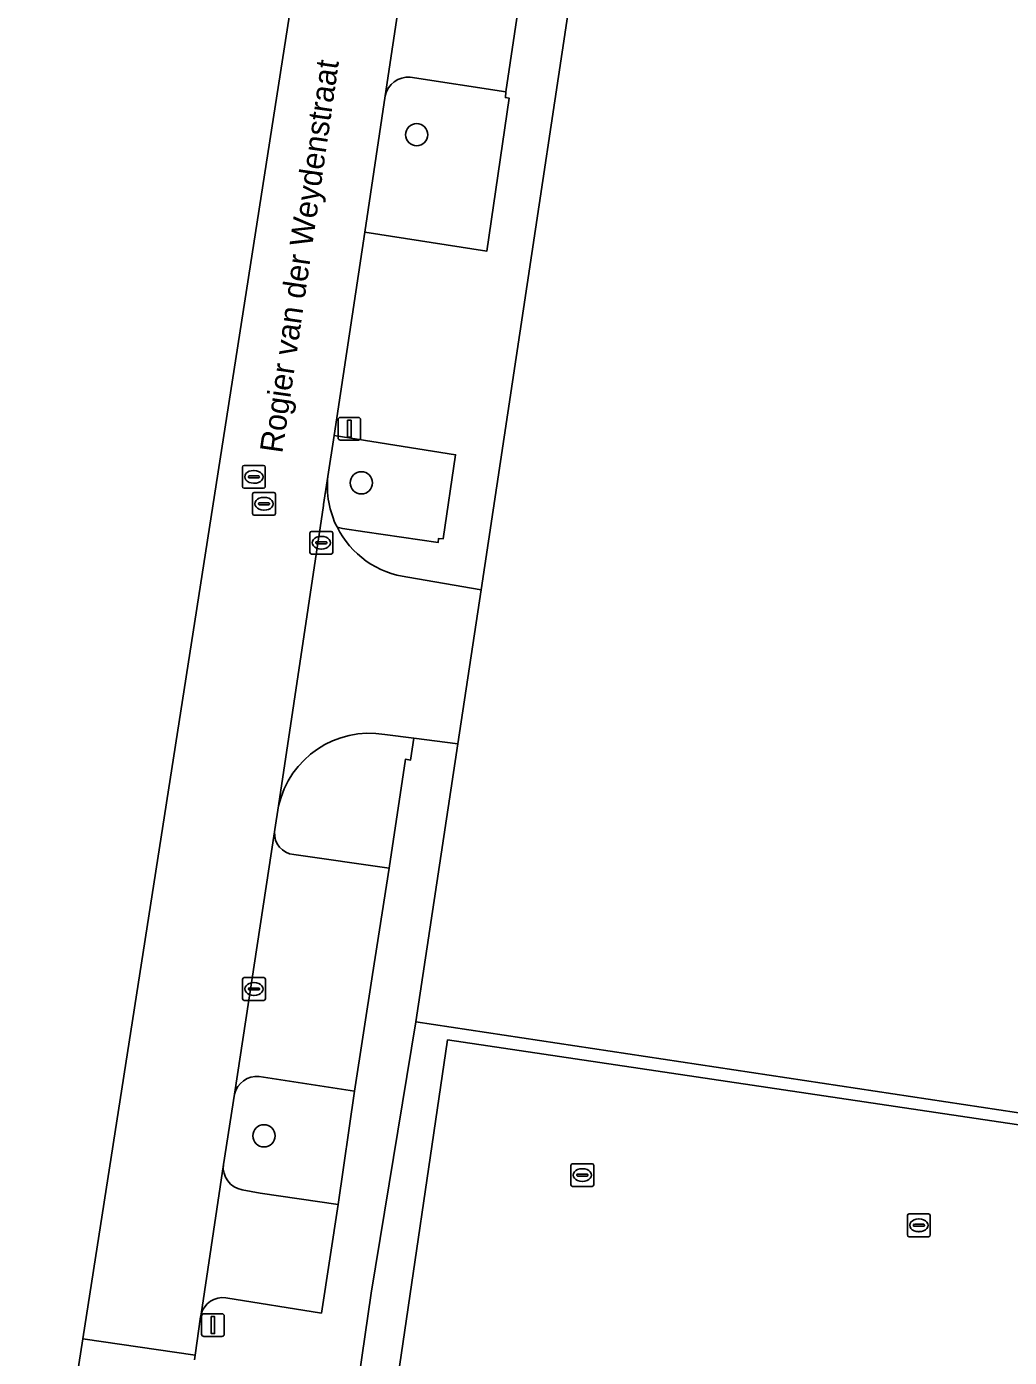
# Model space of a CAD drawing. Extents: x 163683 to 164494, y 382709 to 383872.
# Drawn here: x 163686.7 to 163729.8, y 382814.9 to 382873.3 of the extents above; entities that cross this region are included whole.
import ezdxf

# ---------------------------------------------------------------- set-up
doc = ezdxf.new("R2010")
doc.units = 0
for name, color, linetype in [('IMGEO_Boom', 7, 'Continuous'), ('IMGEO_Erf', 7, 'Continuous'), ('IMGEO_Groenvoorziening', 7, 'Continuous'), ('IMGEO_Kolk', 7, 'Continuous'), ('IMGEO_Lichtmast', 7, 'Continuous'), ('IMGEO_Openbare_ruimte_label', 7, 'Continuous'), ('IMGEO_Parkeervlak_open', 7, 'Continuous'), ('IMGEO_Rijbaan_lokaal_gesloten', 7, 'Continuous'), ('IMGEO_Rijbaan_lokaal_open', 7, 'Continuous'), ('IMGEO_Rioolput', 7, 'Continuous'), ('IMGEO_Voetpad_open', 7, 'Continuous')]:
    doc.layers.add(name, color=color, linetype=linetype)

msp = doc.modelspace()

# ---------------------------------------------------------------- linework, layer by layer
at = {"layer": 'IMGEO_Boom'}
for centre in [(163703.773, 382868.542), (163701.346, 382853.263), (163697.07, 382824.608)]:
    msp.add_circle(centre, 0.489, dxfattribs=at)
at = {"layer": 'IMGEO_Erf'}
msp.add_lwpolyline([(163712.374, 382886.937), (163706.598, 382848.571), (163705.579, 382841.805), (163703.742, 382829.606), (163734.753, 382824.935)], dxfattribs=at)
at = {"layer": 'IMGEO_Groenvoorziening'}
for points in [[(163707.68, 382870.425), (163703.491, 382871.064)], [(163702.39, 382870.253), (163701.491, 382864.265), (163706.85, 382863.427), (163707.833, 382870.138), (163707.665, 382870.168), (163707.68, 382870.425)], [(163705.482, 382854.498), (163700.156, 382855.347), (163699.877, 382853.549)], [(163700.516, 382851.267), (163701.495, 382851.112), (163704.709, 382850.643), (163704.723, 382850.814), (163704.941, 382850.807), (163705.482, 382854.498)], [(163703.281, 382841.133), (163703.502, 382841.099), (163703.642, 382842.058), (163702.372, 382842.224)], [(163698.377, 382836.953), (163702.563, 382836.352), (163703.281, 382841.133)], [(163697.715, 382839.083), (163697.549, 382838.053), (163697.535, 382837.95)], [(163727.391, 382809.337), (163702.804, 382812.996), (163705.132, 382828.814), (163733.236, 382824.631), (163729.55, 382799.728), (163730.997, 382799.514), (163734.753, 382824.935), (163703.742, 382829.606), (163701.781, 382817.696), (163700.277, 382807.422), (163700.254, 382807.265), (163702.994, 382806.868), (163703.015, 382807.016), (163703.316, 382809.084), (163707.181, 382808.493), (163706.879, 382806.288), (163709.991, 382805.834), (163710.01, 382805.962), (163710.73, 382810.769), (163727.279, 382808.309)], [(163701.05, 382826.568), (163696.865, 382827.209)], [(163696.12, 382822.244), (163696.904, 382822.092), (163700.321, 382821.59), (163701.05, 382826.568)], [(163695.784, 382826.43), (163695.293, 382823.347)]]:
    msp.add_lwpolyline(points, dxfattribs=at)
for centre, radius, start, end in [((163703.398, 382870.037), 1.031, 84.8299, 167.92105), ((163703.887, 382853.123), 4.033, 173.93816, 206.4628), ((163700.606, 382852.146), 0.884, 248.12861, 264.1376), ((163701.704, 382838.192), 4.087, 80.58616, 167.4107), ((163698.464, 382837.88), 0.931, 175.70488, 264.65955), ((163696.756, 382826.221), 0.994, 83.68296, 167.87228), ((163696.272, 382823.22), 0.988, 172.60334, 261.11984)]:
    msp.add_arc(centre, radius, start, end, dxfattribs=at)
at = {"layer": 'IMGEO_Kolk'}
for p, q in [((163699.162, 382851.135), (163700.014, 382851.135)), ((163699.087, 382850.209), (163699.087, 382851.061)), ((163699.346, 382850.629), (163699.346, 382850.641)), ((163699.784, 382850.592), (163699.386, 382850.592)), ((163699.389, 382850.678), (163699.787, 382850.678)), ((163699.575, 382850.915), (163699.6, 382850.915)), ((163699.83, 382850.641), (163699.83, 382850.629)), ((163700.088, 382851.061), (163700.088, 382850.209)), ((163700.014, 382850.135), (163699.162, 382850.135)), ((163699.598, 382850.355), (163699.573, 382850.355)), ((163696.132, 382830.626), (163696.132, 382831.478)), ((163696.207, 382831.552), (163697.059, 382831.552)), ((163696.62, 382831.332), (163696.645, 382831.332)), ((163697.133, 382831.478), (163697.133, 382830.626)), ((163696.391, 382831.046), (163696.391, 382831.058)), ((163696.829, 382831.009), (163696.431, 382831.009)), ((163696.434, 382831.095), (163696.832, 382831.095)), ((163696.643, 382830.772), (163696.618, 382830.772)), ((163696.875, 382831.058), (163696.875, 382831.046)), ((163697.059, 382830.552), (163696.207, 382830.552)), ((163710.542, 382822.459), (163710.542, 382823.311)), ((163710.617, 382823.385), (163711.469, 382823.385)), ((163711.03, 382823.165), (163711.055, 382823.165)), ((163711.543, 382823.311), (163711.543, 382822.459)), ((163710.801, 382822.879), (163710.801, 382822.891)), ((163711.239, 382822.842), (163710.841, 382822.842)), ((163710.844, 382822.928), (163711.242, 382822.928)), ((163711.053, 382822.605), (163711.028, 382822.605)), ((163711.285, 382822.891), (163711.285, 382822.879)), ((163711.469, 382822.385), (163710.617, 382822.385)), ((163725.31, 382820.256), (163725.31, 382821.108)), ((163725.385, 382821.182), (163726.237, 382821.182)), ((163725.612, 382820.725), (163726.01, 382820.725)), ((163725.798, 382820.962), (163725.823, 382820.962)), ((163726.311, 382821.108), (163726.311, 382820.256)), ((163726.237, 382820.182), (163725.385, 382820.182)), ((163725.569, 382820.676), (163725.569, 382820.688)), ((163726.007, 382820.639), (163725.609, 382820.639)), ((163725.821, 382820.402), (163725.796, 382820.402)), ((163726.053, 382820.688), (163726.053, 382820.676))]:
    msp.add_line(p, q, dxfattribs=at)
for points in [[(163699.162, 382851.135), (163700.014, 382851.135)], [(163699.087, 382850.209), (163699.087, 382851.061)], [(163700.088, 382851.061), (163700.088, 382850.209)], [(163700.014, 382850.135), (163699.162, 382850.135)], [(163696.132, 382830.626), (163696.132, 382831.478)], [(163696.207, 382831.552), (163697.059, 382831.552)], [(163697.133, 382831.478), (163697.133, 382830.626)], [(163697.059, 382830.552), (163696.207, 382830.552)], [(163710.542, 382822.459), (163710.542, 382823.311)], [(163710.617, 382823.385), (163711.469, 382823.385)], [(163711.543, 382823.311), (163711.543, 382822.459)], [(163711.469, 382822.385), (163710.617, 382822.385)], [(163725.31, 382820.256), (163725.31, 382821.108)], [(163725.385, 382821.182), (163726.237, 382821.182)], [(163726.311, 382821.108), (163726.311, 382820.256)], [(163726.237, 382820.182), (163725.385, 382820.182)]]:
    msp.add_lwpolyline(points, dxfattribs=at)
for centre, radius, start, end in [((163699.164, 382851.059), 0.0765, 91.55205, 178.44795), ((163699.164, 382851.059), 0.0765, 91.55205, 178.44795), ((163700.012, 382851.059), 0.0765, 1.55205, 88.44795), ((163700.012, 382851.059), 0.0765, 1.55205, 88.44795), ((163699.386, 382850.638), 0.0403, 85.87752, 175.75265), ((163699.383, 382850.628), 0.0366, 178.93798, 274.71019), ((163699.787, 382850.635), 0.043, 264.86636, 352.45326), ((163699.791, 382850.64), 0.0386, 1.73085, 96.63898), ((163699.164, 382850.211), 0.0765, 181.55205, 268.44795), ((163699.164, 382850.211), 0.0765, 181.55205, 268.44795), ((163700.012, 382850.211), 0.0765, 271.55205, 358.44795), ((163700.012, 382850.211), 0.0765, 271.55205, 358.44795), ((163696.209, 382831.476), 0.0765, 91.55205, 178.44795), ((163696.209, 382831.476), 0.0765, 91.55205, 178.44795), ((163697.057, 382831.476), 0.0765, 1.55205, 88.44795), ((163697.057, 382831.476), 0.0765, 1.55205, 88.44795), ((163696.431, 382831.055), 0.0403, 85.87752, 175.75265), ((163696.428, 382831.045), 0.0366, 178.93798, 274.71019), ((163696.832, 382831.052), 0.043, 264.86636, 352.45326), ((163696.836, 382831.057), 0.0386, 1.73085, 96.63898), ((163696.209, 382830.628), 0.0765, 181.55205, 268.44795), ((163696.209, 382830.628), 0.0765, 181.55205, 268.44795), ((163697.057, 382830.628), 0.0765, 271.55205, 358.44795), ((163697.057, 382830.628), 0.0765, 271.55205, 358.44795), ((163710.619, 382823.309), 0.0765, 91.55205, 178.44795), ((163710.619, 382823.309), 0.0765, 91.55205, 178.44795), ((163711.467, 382823.309), 0.0765, 1.55205, 88.44795), ((163711.467, 382823.309), 0.0765, 1.55205, 88.44795), ((163710.619, 382822.461), 0.0765, 181.55205, 268.44795), ((163710.619, 382822.461), 0.0765, 181.55205, 268.44795), ((163710.841, 382822.888), 0.0403, 85.87752, 175.75265), ((163710.838, 382822.878), 0.0366, 178.93798, 274.71019), ((163711.242, 382822.885), 0.043, 264.86636, 352.45326), ((163711.246, 382822.89), 0.0386, 1.73085, 96.63898), ((163711.467, 382822.461), 0.0765, 271.55205, 358.44795), ((163711.467, 382822.461), 0.0765, 271.55205, 358.44795), ((163725.387, 382821.106), 0.0765, 91.55205, 178.44795), ((163725.387, 382821.106), 0.0765, 91.55205, 178.44795), ((163725.609, 382820.685), 0.0403, 85.87752, 175.75265), ((163726.014, 382820.687), 0.0386, 1.73085, 96.63898), ((163726.235, 382821.106), 0.0765, 1.55205, 88.44795), ((163726.235, 382821.106), 0.0765, 1.55205, 88.44795), ((163725.387, 382820.258), 0.0765, 181.55205, 268.44795), ((163725.387, 382820.258), 0.0765, 181.55205, 268.44795), ((163725.606, 382820.675), 0.0366, 178.93798, 274.71019), ((163726.01, 382820.682), 0.043, 264.86636, 352.45326), ((163726.235, 382820.258), 0.0765, 271.55205, 358.44795), ((163726.235, 382820.258), 0.0765, 271.55205, 358.44795)]:
    msp.add_arc(centre, radius, start, end, dxfattribs=at)
for centre, major_axis, ratio, start_param, end_param in [((163699.574, 382850.635), (-0.387, 0.002), 0.722429, 4.712389, 7.853982), ((163699.599, 382850.635), (-0.39, 0.002), 0.717154, 1.570796, 4.712389), ((163696.619, 382831.052), (-0.387, 0.002), 0.722429, 4.712389, 7.853982), ((163696.644, 382831.052), (-0.39, 0.002), 0.717154, 1.570796, 4.712389), ((163711.029, 382822.885), (-0.387, 0.002), 0.722429, 4.712389, 7.853982), ((163711.054, 382822.885), (-0.39, 0.002), 0.717154, 1.570796, 4.712389), ((163725.797, 382820.682), (-0.387, 0.002), 0.722429, 4.712389, 7.853982), ((163725.822, 382820.682), (-0.39, 0.002), 0.717154, 1.570796, 4.712389)]:
    msp.add_ellipse(centre, major_axis=major_axis, ratio=ratio, start_param=start_param, end_param=end_param, dxfattribs=at)
at = {"layer": 'IMGEO_Lichtmast'}
for p, q in [((163700.322, 382855.237), (163700.322, 382856.037)), ((163700.322, 382856.037), (163700.322, 382855.237)), ((163700.422, 382856.137), (163701.212, 382856.137)), ((163701.212, 382856.137), (163700.422, 382856.137)), ((163701.312, 382856.037), (163701.312, 382855.237)), ((163701.312, 382855.237), (163701.312, 382856.037)), ((163701.212, 382855.137), (163700.422, 382855.137)), ((163700.422, 382855.137), (163701.212, 382855.137)), ((163694.335, 382815.901), (163694.335, 382816.701)), ((163694.335, 382816.701), (163694.335, 382815.901)), ((163694.435, 382816.801), (163695.225, 382816.801)), ((163695.225, 382816.801), (163694.435, 382816.801)), ((163695.325, 382816.701), (163695.325, 382815.901)), ((163695.325, 382815.901), (163695.325, 382816.701)), ((163695.225, 382815.801), (163694.435, 382815.801)), ((163694.435, 382815.801), (163695.225, 382815.801))]:
    msp.add_line(p, q, dxfattribs=at)
for points in [[(163700.742, 382856.012), (163700.892, 382856.012), (163700.892, 382855.262), (163700.742, 382855.262), (163700.742, 382856.012)], [(163694.755, 382816.676), (163694.905, 382816.676), (163694.905, 382815.926), (163694.755, 382815.926), (163694.755, 382816.676)]]:
    msp.add_lwpolyline(points, dxfattribs=at)
for centre, start, end in [((163700.422, 382856.037), 90, 180), ((163700.422, 382856.037), 90, 180), ((163701.212, 382856.037), 0, 90), ((163701.212, 382856.037), 360, 90), ((163700.422, 382855.237), 180, 270), ((163700.422, 382855.237), 180, 270), ((163701.212, 382855.237), 270, 0), ((163701.212, 382855.237), 270, 0), ((163694.435, 382816.701), 90, 180), ((163694.435, 382816.701), 90, 180), ((163695.225, 382816.701), 0, 90), ((163695.225, 382816.701), 360, 90), ((163694.435, 382815.901), 180, 270), ((163694.435, 382815.901), 180, 270), ((163695.225, 382815.901), 270, 0), ((163695.225, 382815.901), 270, 0)]:
    msp.add_arc(centre, 0.1, start, end, dxfattribs=at)
at = {"layer": 'IMGEO_Parkeervlak_open'}
for points in [[(163704.165, 382882.039), (163702.39, 382870.253)], [(163703.491, 382871.064), (163707.68, 382870.425), (163709.168, 382880.325)], [(163697.535, 382837.95), (163695.784, 382826.43)], [(163702.563, 382836.352), (163698.377, 382836.953)], [(163696.865, 382827.209), (163701.05, 382826.568), (163701.831, 382831.683), (163702.563, 382836.352)], [(163727.636, 382808.415), (163726.935, 382803.432), (163726.477, 382800.182), (163729.55, 382799.728), (163733.236, 382824.631), (163705.132, 382828.814), (163702.804, 382812.996), (163727.391, 382809.337)], [(163695.293, 382823.347), (163694.312, 382816.78)], [(163700.321, 382821.59), (163696.904, 382822.092), (163696.12, 382822.244)], [(163695.4, 382817.505), (163699.595, 382816.829), (163700.321, 382821.59)]]:
    msp.add_lwpolyline(points, dxfattribs=at)
for centre, radius, start, end in [((163703.398, 382870.037), 1.031, 84.8299, 167.92105), ((163698.464, 382837.88), 0.931, 175.70488, 264.65955), ((163696.756, 382826.221), 0.994, 83.68296, 167.87228), ((163696.272, 382823.22), 0.988, 172.60334, 261.11984), ((163695.274, 382816.515), 0.998, 82.76152, 164.5943)]:
    msp.add_arc(centre, radius, start, end, dxfattribs=at)
at = {"layer": 'IMGEO_Rijbaan_lokaal_gesloten'}
for points in [[(163709.595, 382946.913), (163689.122, 382815.698)], [(163689.122, 382815.698), (163694.046, 382814.989), (163694.288, 382816.665), (163694.312, 382816.78), (163695.293, 382823.347), (163695.784, 382826.43), (163697.535, 382837.95), (163697.549, 382838.053), (163697.715, 382839.083), (163699.681, 382852.275), (163699.685, 382852.314), (163699.877, 382853.549), (163700.156, 382855.347), (163701.491, 382864.265), (163702.39, 382870.253), (163704.165, 382882.039), (163704.174, 382882.091), (163704.554, 382884.569), (163707.474, 382903.6), (163707.663, 382904.833)]]:
    msp.add_lwpolyline(points, dxfattribs=at)
at = {"layer": 'IMGEO_Rijbaan_lokaal_open'}
for points in [[(163699.877, 382853.549), (163699.685, 382852.314), (163699.681, 382852.275), (163697.715, 382839.083)], [(163706.598, 382848.571), (163703.39, 382849.124)], [(163702.372, 382842.224), (163703.642, 382842.058), (163705.579, 382841.805), (163706.598, 382848.571)], [(163694.016, 382814.781), (163694.046, 382814.989), (163689.122, 382815.698), (163686.654, 382799.878)]]:
    msp.add_lwpolyline(points, dxfattribs=at)
for centre, radius, start, end in [((163703.887, 382853.123), 4.033, 173.93816, 206.4628), ((163703.883, 382853.123), 4.029, 206.48674, 262.96543), ((163701.704, 382838.192), 4.087, 80.58616, 167.4107)]:
    msp.add_arc(centre, radius, start, end, dxfattribs=at)
at = {"layer": 'IMGEO_Rioolput'}
for p, q in [((163696.202, 382854.027), (163697.054, 382854.027)), ((163696.127, 382853.101), (163696.127, 382853.953)), ((163696.386, 382853.521), (163696.386, 382853.533)), ((163696.824, 382853.484), (163696.426, 382853.484)), ((163696.429, 382853.57), (163696.827, 382853.57)), ((163696.615, 382853.807), (163696.64, 382853.807)), ((163696.87, 382853.533), (163696.87, 382853.521)), ((163697.128, 382853.953), (163697.128, 382853.101)), ((163697.054, 382853.027), (163696.202, 382853.027)), ((163696.638, 382853.247), (163696.613, 382853.247)), ((163696.645, 382852.844), (163697.497, 382852.844)), ((163696.57, 382851.918), (163696.57, 382852.77)), ((163696.829, 382852.338), (163696.829, 382852.35)), ((163697.267, 382852.301), (163696.869, 382852.301)), ((163696.872, 382852.387), (163697.27, 382852.387)), ((163697.058, 382852.624), (163697.083, 382852.624)), ((163697.313, 382852.35), (163697.313, 382852.338)), ((163697.571, 382852.77), (163697.571, 382851.918)), ((163697.497, 382851.844), (163696.645, 382851.844)), ((163697.081, 382852.064), (163697.056, 382852.064))]:
    msp.add_line(p, q, dxfattribs=at)
for points in [[(163696.202, 382854.027), (163697.054, 382854.027)], [(163696.127, 382853.101), (163696.127, 382853.953)], [(163697.128, 382853.953), (163697.128, 382853.101)], [(163697.054, 382853.027), (163696.202, 382853.027)], [(163696.645, 382852.844), (163697.497, 382852.844)], [(163696.57, 382851.918), (163696.57, 382852.77)], [(163697.571, 382852.77), (163697.571, 382851.918)], [(163697.497, 382851.844), (163696.645, 382851.844)]]:
    msp.add_lwpolyline(points, dxfattribs=at)
for centre, radius, start, end in [((163696.204, 382853.951), 0.0765, 91.55205, 178.44795), ((163696.204, 382853.951), 0.0765, 91.55205, 178.44795), ((163697.052, 382853.951), 0.0765, 1.55205, 88.44795), ((163697.052, 382853.951), 0.0765, 1.55205, 88.44795), ((163696.426, 382853.53), 0.0403, 85.87752, 175.75265), ((163696.423, 382853.52), 0.0366, 178.93798, 274.71019), ((163696.827, 382853.527), 0.043, 264.86636, 352.45326), ((163696.831, 382853.532), 0.0386, 1.73085, 96.63898), ((163696.204, 382853.103), 0.0765, 181.55205, 268.44795), ((163696.204, 382853.103), 0.0765, 181.55205, 268.44795), ((163696.647, 382852.768), 0.0765, 91.55205, 178.44795), ((163696.647, 382852.768), 0.0765, 91.55205, 178.44795), ((163697.052, 382853.103), 0.0765, 271.55205, 358.44795), ((163697.052, 382853.103), 0.0765, 271.55205, 358.44795), ((163697.495, 382852.768), 0.0765, 1.55205, 88.44795), ((163697.495, 382852.768), 0.0765, 1.55205, 88.44795), ((163696.869, 382852.347), 0.0403, 85.87752, 175.75265), ((163696.866, 382852.337), 0.0366, 178.93798, 274.71019), ((163697.27, 382852.344), 0.043, 264.86636, 352.45326), ((163697.274, 382852.349), 0.0386, 1.73085, 96.63898), ((163696.647, 382851.92), 0.0765, 181.55205, 268.44795), ((163696.647, 382851.92), 0.0765, 181.55205, 268.44795), ((163697.495, 382851.92), 0.0765, 271.55205, 358.44795), ((163697.495, 382851.92), 0.0765, 271.55205, 358.44795)]:
    msp.add_arc(centre, radius, start, end, dxfattribs=at)
for centre, major_axis, ratio, start_param, end_param in [((163696.614, 382853.527), (-0.387, 0.002), 0.722429, 4.712389, 7.853982), ((163696.639, 382853.527), (-0.39, 0.002), 0.717154, 1.570796, 4.712389), ((163697.057, 382852.344), (-0.387, 0.002), 0.722429, 4.712389, 7.853982), ((163697.082, 382852.344), (-0.39, 0.002), 0.717154, 1.570796, 4.712389)]:
    msp.add_ellipse(centre, major_axis=major_axis, ratio=ratio, start_param=start_param, end_param=end_param, dxfattribs=at)
at = {"layer": 'IMGEO_Voetpad_open'}
for points in [[(163712.374, 382886.937), (163710.397, 382887.221), (163710.27, 382886.412), (163709.389, 382880.514), (163709.204, 382880.526), (163709.168, 382880.325), (163707.68, 382870.425), (163707.665, 382870.168), (163707.833, 382870.138), (163706.85, 382863.427), (163701.491, 382864.265), (163700.156, 382855.347), (163705.482, 382854.498), (163704.941, 382850.807), (163704.723, 382850.814), (163704.709, 382850.643), (163701.495, 382851.112), (163700.516, 382851.267)], [(163703.39, 382849.124), (163706.598, 382848.571), (163712.374, 382886.937)], [(163705.579, 382841.805), (163703.642, 382842.058), (163703.502, 382841.099), (163703.281, 382841.133), (163702.563, 382836.352), (163701.831, 382831.683), (163701.05, 382826.568), (163700.321, 382821.59), (163699.595, 382816.829), (163695.4, 382817.505)], [(163699.843, 382804.593), (163700.254, 382807.265), (163700.277, 382807.422), (163701.781, 382817.696), (163703.742, 382829.606), (163705.579, 382841.805)], [(163694.312, 382816.78), (163694.288, 382816.665), (163694.046, 382814.989), (163694.016, 382814.781)]]:
    msp.add_lwpolyline(points, dxfattribs=at)
for centre, radius, start, end in [((163700.606, 382852.146), 0.884, 248.12861, 264.1376), ((163703.883, 382853.123), 4.029, 206.48674, 262.96543), ((163695.274, 382816.515), 0.998, 82.76152, 164.5943)]:
    msp.add_arc(centre, radius, start, end, dxfattribs=at)

# ---------------------------------------------------------------- texts
at = {"layer": 'IMGEO_Openbare_ruimte_label'}
msp.add_text('Rogier van der Weydenstraat', height=1, rotation=81.78079, dxfattribs=at).set_placement((163697.874, 382854.532))
msp.add_text('Rogier van der Weydenstraat', height=1, rotation=81.78079, dxfattribs=at).set_placement((163697.874, 382854.532))

doc.saveas('drawing.dxf')
